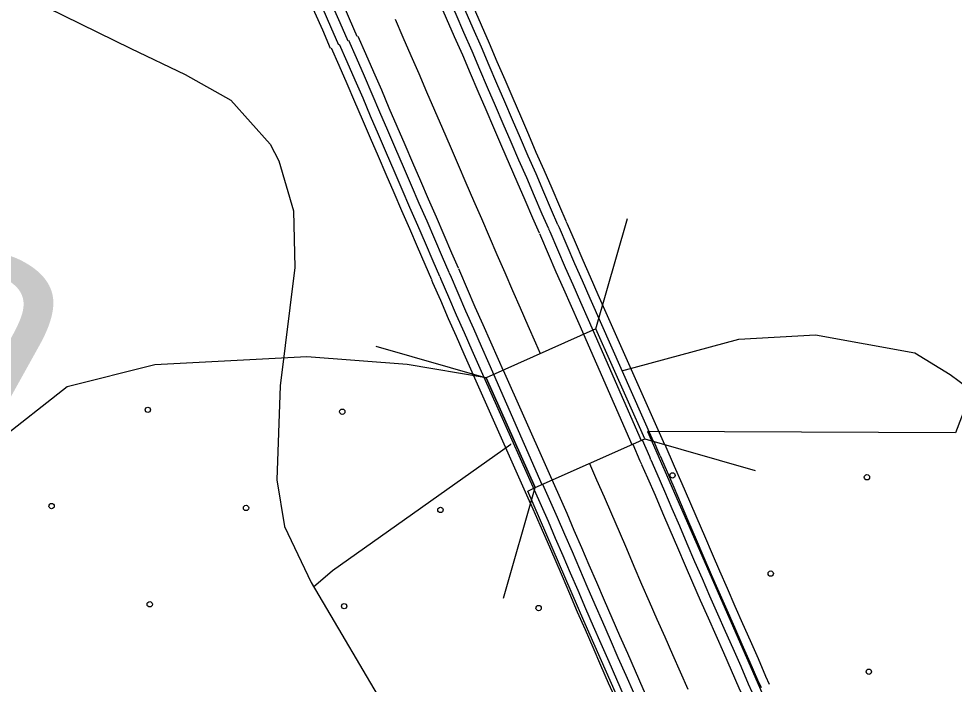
# Model space of a CAD drawing. Extents: x 1788175 to 1969470, y 584502 to 738744.
# Drawn here: x 1848569 to 1850419, y 670828 to 672144 of the extents above; entities that cross this region are included whole.
import ezdxf

# ---------------------------------------------------------------- set-up
doc = ezdxf.new("R2010")
doc.units = 0
for name, color, linetype in [('DESIGN - DRAINAGE - Bridges and Cross Drains Size Text', 7, 'Continuous'), ('DESIGN - EROSION CONTROL - Devices', 7, 'Continuous'), ('DESIGN - SCRATCH - User 1', 7, 'Continuous'), ('DESIGN - TRANSPORTATION - Text', 7, 'Continuous'), ('SURVEY - CENTERLINE - Preliminary Text', 7, 'Continuous'), ('SURVEY - DRAINAGE - Storm Sewer', 7, 'Continuous')]:
    doc.layers.add(name, color=color, linetype=linetype)

msp = doc.modelspace()

# ---------------------------------------------------------------- linework, layer by layer
at = {"layer": 'DESIGN - EROSION CONTROL - Devices'}
for centre in [(1848823.9, 671370.6), (1849208.5, 671366.9), (1849861.5, 671240.9), (1850246.1, 671237.2), (1848633.5, 671180.2), (1849018.1, 671176.5), (1849402.6, 671172.7), (1850055.7, 671046.8), (1848827.7, 670986), (1849212.2, 670982.3), (1849596.8, 670978.6), (1850249.8, 670852.6)]:
    msp.add_circle(centre, 5.28, dxfattribs=at)
at = {"layer": 'DESIGN - SCRATCH - User 1'}
for points in [[(1853715.4, 673968.1), (1852467.6, 674020.9), (1851750.5, 674051.2), (1852596.8, 673097.4), (1852867.6, 673275.3), (1852810.4, 673366.9), (1853011.8, 673492.9), (1853137.8, 673291.4), (1852936.3, 673165.4), (1852872.1, 673267.7), (1852604.3, 673092.4), (1852676.1, 673015.1), (1852553.1, 672645.6), (1852966.6, 672161.5), (1853004, 672101.4), (1852788.4, 671703.4), (1852474.8, 671984.1), (1850925.2, 672412.3), (1850569.7, 671770.6), (1850501.7, 671535.2), (1850420.9, 671325.2), (1849811.9, 671327.6), (1850138.3, 670582.6)], [(1849993.8, 670253.9), (1849792.7, 670711.7), (1849686.3, 670953.6), (1849575.3, 671209.4), (1849589.6, 671216.7), (1849493, 671433.8), (1849336.5, 671459.9), (1849138.2, 671475.2), (1848837.5, 671459.2), (1848664.3, 671416), (1848524.8, 671306.7), (1848367.5, 671243.7), (1848131.6, 671165), (1847785.5, 671161.4), (1847579.1, 671032.4), (1847256.9, 670819.9), (1847052.1, 670604.3), (1846905.7, 670443)]]:
    msp.add_lwpolyline(points, dxfattribs=at)
at = {"layer": 'DESIGN - TRANSPORTATION - Text'}
for points in [[(1847163, 673119.6), (1847174.3, 673012.2), (1847202.5, 672916), (1847230.8, 672842.5), (1847355.1, 672769), (1847519, 672695.5), (1847778.9, 672616.3), (1848027.6, 672491.9), (1848491, 672231.8), (1848790.5, 672084.8), (1848897.9, 672033.9), (1848988.3, 671983), (1849066, 671895.8)], [(1849066, 671895.8), (1849083.1, 671862.7), (1849111.9, 671764.3), (1849114.5, 671652.2), (1849085.6, 671418.3), (1849079.2, 671232.2), (1849094.1, 671140), (1849146.6, 671029.2), (1849207.3, 670926.4), (1849277.7, 670807.4), (1849334.4, 670702.7), (1849401, 670599.8), (1849454.8, 670541.5)], [(1849761.4, 671447.4), (1849992.8, 671510), (1850144.1, 671519.1), (1850341, 671483.1), (1850410.4, 671440.3), (1850481.7, 671387.4), (1850569.2, 671358.3), (1850658.9, 671341.2), (1850718.3, 671294.4), (1850775.9, 671265.7), (1850867.7, 671256.6), (1850929.5, 671251.8), (1851019, 671214.7), (1851134.1, 671155.2), (1851201.4, 671100.4), (1851306.1, 671009), (1851393.6, 670973.9)], [(1849151.7, 671020.7), (1849188.9, 671052.7), (1849541.6, 671302.7), (1849541.9, 671303.1)]]:
    msp.add_lwpolyline(points, dxfattribs=at)
at = {"layer": 'SURVEY - CENTERLINE - Preliminary Text'}
for points in [[(1849238.1, 672108.6), (1849222.8, 672144), (1849207.3, 672179.2), (1849191.5, 672215.4), (1849176.2, 672250.4), (1849160.4, 672285.8), (1849144.8, 672321.4), (1849129.3, 672356.8), (1849113.8, 672392.1), (1849098.8, 672426.3), (1849084.2, 672460.1), (1849069.1, 672494.2), (1849054.6, 672527.4), (1849040, 672561.2), (1849037.9, 672566)], [(1849201.5, 672091.7), (1849185.8, 672127.9), (1849170.4, 672163.1), (1849154.6, 672199.2), (1849139.3, 672234.1), (1849123.6, 672269.5), (1849107.9, 672305.3), (1849092.4, 672340.7), (1849076.9, 672376), (1849061.8, 672410.2), (1849047.3, 672443.9), (1849032.2, 672477.9), (1849017.6, 672511.4), (1849003.1, 672545.1), (1849001.4, 672548.9)], [(1849219.8, 672099.7), (1849204.2, 672135.9), (1849188.7, 672171.1), (1849172.9, 672207.2), (1849157.6, 672242.2), (1849141.8, 672277.6), (1849126.2, 672313.3), (1849110.7, 672348.7), (1849095.2, 672384), (1849080.2, 672418.2), (1849065.6, 672452), (1849050.5, 672486), (1849036, 672519.4), (1849021.5, 672553.1), (1849019.7, 672556.9)], [(1849185.4, 672084.8), (1849169.8, 672121), (1849154.4, 672156.1), (1849138.6, 672192.2), (1849123.3, 672227), (1849107.5, 672262.4), (1849091.8, 672298.3), (1849076.3, 672333.6), (1849060.9, 672368.9), (1849045.8, 672403.3), (1849031.3, 672436.9), (1849016.2, 672470.9), (1849001.6, 672504.5), (1848987.1, 672538.1), (1848985.4, 672541.8)], [(1849435.5, 672196.6), (1849451, 672161.2), (1849466.8, 672125), (1849482.9, 672088.3), (1849498.3, 672052.2), (1849513.6, 672016.5), (1849529.4, 671980), (1849544.6, 671944.6), (1849560.4, 671908.2), (1849575.5, 671873.1), (1849590.9, 671837.9), (1849606.6, 671801.7), (1849621.8, 671766.3), (1849634.4, 671737.3)], [(1849451.6, 672203.6), (1849467.1, 672168.2), (1849482.9, 672132.1), (1849499, 672095.3), (1849514.4, 672059), (1849529.7, 672023.4), (1849545.5, 671987), (1849560.7, 671951.6), (1849576.4, 671915.1), (1849591.5, 671880), (1849606.9, 671844.9), (1849622.6, 671808.7), (1849637.8, 671773.3), (1849650.4, 671744.3)], [(1849399, 672179.6), (1849414.1, 672145), (1849429.9, 672108.9), (1849445.9, 672072.4), (1849461.2, 672036.3), (1849476.6, 672000.5), (1849492.4, 671964.1), (1849507.6, 671928.7), (1849523.4, 671892.2), (1849538.5, 671857), (1849553.9, 671821.8), (1849569.6, 671785.8), (1849584.8, 671750.4), (1849597.8, 671720.4)], [(1849417.2, 672188.6), (1849432.7, 672153.2), (1849448.5, 672117), (1849464.5, 672080.4), (1849479.9, 672044.3), (1849495.2, 672008.5), (1849511, 671972.1), (1849526.2, 671936.7), (1849542, 671900.3), (1849557.1, 671865.1), (1849572.5, 671829.9), (1849588.2, 671793.8), (1849603.4, 671758.4), (1849616, 671729.3)], [(1849312.8, 672142.9), (1849328.3, 672107.5), (1849344.1, 672071.4), (1849359.9, 672035.3), (1849375.1, 671999.5), (1849390.6, 671963.4), (1849406.4, 671927), (1849421.6, 671891.6), (1849437.4, 671855.1), (1849452.6, 671819.7), (1849468.1, 671784.4), (1849483.6, 671748.6), (1849498.8, 671713.3), (1849514.3, 671677.5), (1849529.8, 671642.2), (1849545, 671606.4), (1849560.2, 671572.1), (1849575.4, 671537.5), (1849590.6, 671503.2), (1849600, 671481.8)], [(1849239.2, 672109.6), (1849254.3, 672075.1), (1849270.1, 672039), (1849285.7, 672003.3), (1849300.8, 671967.8), (1849316.4, 671931.5), (1849332.2, 671895), (1849347.4, 671859.6), (1849363.2, 671823.1), (1849378.5, 671787.6), (1849394, 671752.1), (1849409.4, 671716.6), (1849424.6, 671681.3), (1849437.7, 671651.1)], [(1849186.3, 672086.4), (1849201.4, 672051.9), (1849217.2, 672015.9), (1849232.7, 671980.4), (1849247.7, 671945.1), (1849263.4, 671908.6), (1849279.2, 671872.1), (1849294.4, 671836.7), (1849310.2, 671800.2), (1849325.5, 671764.6), (1849341.1, 671729), (1849356.4, 671693.7), (1849371.6, 671658.4), (1849384.7, 671628.1)], [(1849202.3, 672093.5), (1849217.4, 672059), (1849233.2, 672022.9), (1849248.8, 671987.3), (1849263.8, 671952), (1849279.4, 671915.5), (1849295.2, 671879), (1849310.4, 671843.7), (1849326.2, 671807.2), (1849341.5, 671771.6), (1849357.1, 671736), (1849372.4, 671700.7), (1849387.6, 671665.3), (1849400.8, 671635)], [(1849220.6, 672101.5), (1849235.8, 672067), (1849251.5, 672030.9), (1849267.1, 671995.3), (1849282.2, 671959.8), (1849297.8, 671923.4), (1849313.6, 671886.9), (1849328.8, 671851.6), (1849344.6, 671815.1), (1849359.9, 671779.5), (1849375.4, 671744), (1849390.8, 671708.6), (1849406, 671673.2), (1849419.1, 671643)], [(1849634.7, 671736.5), (1849637.1, 671731.1), (1849652.8, 671695.2), (1849667.8, 671659.8), (1849682.7, 671626.2), (1849697.9, 671591.6), (1849823.6, 671308.5)], [(1849650.8, 671743.4), (1849653.1, 671738), (1849668.8, 671702.2), (1849683.9, 671666.8), (1849698.7, 671633.3), (1849713.9, 671598.6), (1849845.5, 671302.2)], [(1849598.2, 671719.5), (1849600.2, 671714.9), (1849615.8, 671679.3), (1849630.9, 671643.7), (1849645.9, 671610), (1849661.1, 671575.3), (1849676.3, 671541), (1849781.3, 671302)], [(1849616.4, 671728.5), (1849618.7, 671723.1), (1849634.4, 671687.3), (1849649.5, 671651.8), (1849664.4, 671618.1), (1849679.6, 671583.5), (1849694.8, 671549.2), (1849799.7, 671310.2)], [(1849419.4, 671642.2), (1849421.6, 671637.2), (1849437, 671602.1), (1849452.3, 671566.2), (1849467.7, 671531.4), (1849482.9, 671496.7), (1849498.1, 671462.4), (1849603.3, 671222.8)], [(1849438.1, 671650.3), (1849440.2, 671645.3), (1849455.6, 671610.1), (1849470.9, 671574.2), (1849486.3, 671539.5), (1849501.5, 671504.9), (1849516.7, 671470.6), (1849526.3, 671448.6)], [(1849385, 671627.4), (1849387.2, 671622.2), (1849402.6, 671587.2), (1849417.9, 671551.2), (1849433.4, 671516.2), (1849448.6, 671481.6), (1849580.4, 671184.5)], [(1849401.1, 671634.3), (1849403.3, 671629.2), (1849418.6, 671594.2), (1849433.9, 671558.2), (1849449.4, 671523.3), (1849464.6, 671488.6), (1849488.3, 671435.1)], [(1849526.8, 671448.8), (1849652.3, 671166.3), (1849666.7, 671132.8), (1849681.6, 671098.2), (1849696.3, 671064.3), (1849711.1, 671029.8), (1849726.3, 670993.9), (1849741.4, 670959.2), (1849756.7, 670924.5), (1849772.2, 670889.1), (1849787.5, 670854.3), (1849802.8, 670819.7), (1849818.1, 670785.5), (1849833, 670750.9), (1849840.9, 670733.2)], [(1849488.7, 671435), (1849615.4, 671150.1), (1849629.7, 671116.9), (1849644.6, 671082.3), (1849659.3, 671048.3), (1849674.1, 671013.9), (1849689.3, 670978), (1849704.5, 670943.1), (1849719.8, 670908.3), (1849735.3, 670872.9), (1849750.6, 670838), (1849766, 670803.3), (1849781.2, 670769.3), (1849796.1, 670734.8), (1849805.6, 670713.4)], [(1849801.5, 671311), (1849815.7, 671278), (1849818.3, 671272.3)], [(1849824.5, 671308.2), (1849834.1, 671286), (1849836.5, 671280.4)], [(1849783, 671302.8), (1849797.2, 671269.8), (1849800.1, 671263.2)], [(1849846.1, 671302.1), (1849865, 671259.4), (1849880, 671224.7), (1849894.9, 671190), (1849909.5, 671156.1), (1849924.6, 671121.2), (1849939.7, 671085.7), (1849954.2, 671052.2), (1849969.4, 671017.7), (1849984.9, 670982.3), (1849999.9, 670948), (1850014.9, 670914.2), (1850030.8, 670878.8), (1850045.7, 670844), (1850052.7, 670828.3)], [(1849818.7, 671271.4), (1849830.7, 671244.4), (1849845.6, 671209.8), (1849860.5, 671175.2), (1849875.1, 671141.3), (1849890.1, 671106.4), (1849905.2, 671070.9), (1849919.9, 671037.2), (1849935, 671002.7), (1849950.5, 670967.3), (1849965.6, 670932.9), (1849980.7, 670899), (1849996.4, 670863.8), (1850011.4, 670829), (1850018.5, 670813.1)], [(1849836.9, 671279.5), (1849849, 671252.4), (1849863.9, 671217.8), (1849878.8, 671183.1), (1849893.4, 671149.2), (1849908.5, 671114.3), (1849923.6, 671078.8), (1849938.2, 671045.2), (1849953.3, 671010.7), (1849968.8, 670975.3), (1849983.9, 670940.9), (1849998.9, 670907.1), (1850014.7, 670871.8), (1850029.7, 670837), (1850036.7, 670821.2)], [(1849697.6, 671264.2), (1849711.4, 671232.2), (1849726.3, 671198.7), (1849740.9, 671164.8), (1849755.8, 671130.1), (1849770.4, 671096.2), (1849785.3, 671061.6), (1849800.5, 671025.8), (1849815.4, 670991.5), (1849830.6, 670956.9), (1849846.1, 670921.5), (1849861.3, 670886.9), (1849876.6, 670852.6), (1849892.1, 670818)], [(1849800.5, 671262.4), (1849812.1, 671236.3), (1849826.9, 671201.8), (1849841.8, 671167.2), (1849856.5, 671133.3), (1849871.5, 671098.4), (1849886.6, 671062.8), (1849901.3, 671029.1), (1849916.4, 670994.5), (1849931.9, 670959.1), (1849947.1, 670924.7), (1849962.1, 670890.7), (1849977.8, 670855.6), (1849992.8, 670820.9), (1850000.3, 670804)], [(1849604.7, 671223.4), (1849633.7, 671158.2), (1849648.1, 671124.8), (1849663, 671090.2), (1849677.6, 671056.2), (1849692.4, 671021.8), (1849707.7, 670985.9), (1849722.9, 670951.1), (1849738.1, 670916.3), (1849753.6, 670881), (1849768.9, 670846.1), (1849784.3, 670811.5), (1849799.5, 670777.3), (1849814.4, 670742.8), (1849822.4, 670724.9)], [(1849580.6, 671185.3), (1849599.4, 671143.1), (1849613.7, 671110), (1849628.6, 671075.3), (1849643.2, 671041.4), (1849658, 671007.1), (1849673.3, 670971.1), (1849688.5, 670936.1), (1849703.8, 670901.3), (1849719.3, 670865.9), (1849734.6, 670831), (1849750, 670796.2), (1849765.2, 670762.3), (1849780, 670727.8), (1849788.1, 670709.7)]]:
    msp.add_lwpolyline(points, dxfattribs=at)
at = {"layer": 'SURVEY - DRAINAGE - Storm Sewer'}
for p, q in [((1849710.1, 671530.4), (1849772.6, 671748.7)), ((1849274.7, 671496.3), (1849493, 671433.8)), ((1849806.7, 671313.3), (1850025.1, 671250.9)), ((1849527.2, 670998.4), (1849589.6, 671216.7))]:
    msp.add_line(p, q, dxfattribs=at)
msp.add_lwpolyline([(1849806.7, 671313.3), (1849710.1, 671530.4), (1849493, 671433.8), (1849589.6, 671216.7)], close=True, dxfattribs=at)

# ---------------------------------------------------------------- texts
at = {"layer": 'DESIGN - DRAINAGE - Bridges and Cross Drains Size Text'}
msp.add_text('South', height=475, rotation=330.9441, dxfattribs=at).set_placement((1847077, 672072.5))

doc.saveas('drawing.dxf')
